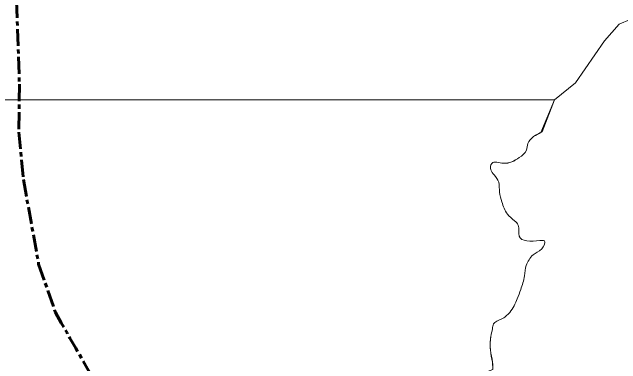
# Model space of a CAD drawing. Extents: x 553962 to 842807, y 8883888 to 9032388.
# Drawn here: x 574617 to 578916, y 8989407 to 8991893 of the extents above; entities that cross this region are included whole.
import ezdxf

# ---------------------------------------------------------------- set-up
doc = ezdxf.new("R2010")
doc.units = 0
doc.header["$LTSCALE"] = 20
doc.linetypes.add('LONG_DASH_SHORT_DASH', pattern=[9.9, 6, -1.2, 1.5, -1.2])
doc.layers.add('25', color=7, linetype='Continuous', lineweight=13)
doc.layers.add('7', color=7, linetype='LONG_DASH_SHORT_DASH', lineweight=60)

msp = doc.modelspace()

# ---------------------------------------------------------------- linework, layer by layer
at = {"layer": '25'}
msp.add_line((578359.27, 8991047.49), (578446.89, 8991274.51), dxfattribs=at)
for points in [[(574604.88, 8993095.52), (574470.85, 8992998.25), (573958.53, 8992743.14), (573612.43, 8992613.32), (573265.11, 8992456.74), (573136.46, 8992372.98), (572873.34, 8992152.94), (572626.32, 8991880.15), (572549.26, 8991828.81), (572375.93, 8991770.19), (572289.69, 8991707.59), (572272.38, 8991674.48), (572272.43, 8991435.02), (572334.3, 8991274.51), (578446.89, 8991274.51)], [(578446.89, 8991274.51), (578595.42, 8991394.09), (578801.06, 8991690.5), (578904.69, 8991809.21), (578982.79, 8991841.61)], [(578446.89, 8991274.51), (578595.42, 8991394.09), (578801.06, 8991690.5), (578904.69, 8991809.21), (578982.79, 8991841.61)], [(578351.64, 8991043.15), (578446.89, 8991274.51), (572334.3, 8991274.51), (572447.32, 8991102.87), (572499.8, 8991033.87)], [(573946.43, 8987228.84), (575651.35, 8988475.15), (578012.67, 8989366.75), (578009.45, 8989418.29)]]:
    msp.add_lwpolyline(points, dxfattribs=at)
for points in [[(578359.27, 8991047.49), (578299.39, 8991013.37), (578258.58, 8990964.21), (578249.16, 8990917.67), (578198.34, 8990864.71), (578086.99, 8990825.4), (578004.04, 8990823.9), (577997.12, 8990778.62), (578021.5, 8990742.23), (578053.63, 8990690.78), (578058.37, 8990620.38), (578075.64, 8990552.54), (578114.54, 8990465.91), (578165.48, 8990418.28), (578191.04, 8990388.18), (578198.39, 8990310.25), (578343.4, 8990278), (578376.11, 8990276.84), (578356.78, 8990218.94), (578295.74, 8990178.53), (578267.32, 8990141.98), (578247.74, 8990102.95), (578234.93, 8990028.73), (578208.58, 8989933.1), (578184.33, 8989867.65), (578131.6, 8989770.69), (578070.66, 8989722.73), (578017.07, 8989688.62), (578008.71, 8989655.91), (577998.17, 8989599.3), (577994.44, 8989504.99), (578009.45, 8989418.29), (578012.67, 8989366.75)], [(578198.34, 8990864.71), (578249.16, 8990917.67), (578258.58, 8990964.21), (578299.39, 8991013.37), (578351.64, 8991043.15)], [(578009.45, 8989418.29), (577994.44, 8989504.99), (577998.17, 8989599.3), (578008.71, 8989655.91), (578017.07, 8989688.62), (578070.66, 8989722.73), (578131.6, 8989770.69), (578184.33, 8989867.65), (578208.58, 8989933.1), (578234.93, 8990028.73), (578247.74, 8990102.95), (578267.32, 8990141.98), (578295.74, 8990178.53), (578356.78, 8990218.94), (578376.11, 8990276.84), (578343.4, 8990278), (578198.39, 8990310.25), (578191.04, 8990388.18), (578165.48, 8990418.28), (578114.54, 8990465.91), (578075.64, 8990552.54), (578058.37, 8990620.38), (578053.63, 8990690.78), (578021.5, 8990742.23), (577997.12, 8990778.62), (578004.04, 8990823.9), (578086.99, 8990825.4), (578198.34, 8990864.71)]]:
    msp.add_spline(points, degree=3, dxfattribs=at)
at = {"layer": '7'}
msp.add_lwpolyline([(575001.44, 8994887.18), (575393.96, 8994749.27), (575618.77, 8994712.51), (575955.73, 8994764.33), (576124.62, 8994693.01), (576292.38, 8994561.97), (576364.14, 8994468.88), (576412.1, 8994327.69), (576440.12, 8994102.63), (576392.65, 8993990.5), (576122.67, 8993744.23), (575943.03, 8993622.99), (575458.57, 8993363.37), (575221.02, 8993160.34), (575052.4, 8992918.23), (574695.81, 8992339.12), (574641.67, 8992169.98), (574667.57, 8991383.37), (574663.3, 8991045.87), (574695.67, 8990709.17), (574803.73, 8990112.52), (574922.05, 8989769.73)], dxfattribs=at)
msp.add_spline([(574922.05, 8989769.73), (575604.93, 8988629.15), (575699.94, 8988488.24)], degree=3, dxfattribs=at)

doc.saveas('drawing.dxf')
